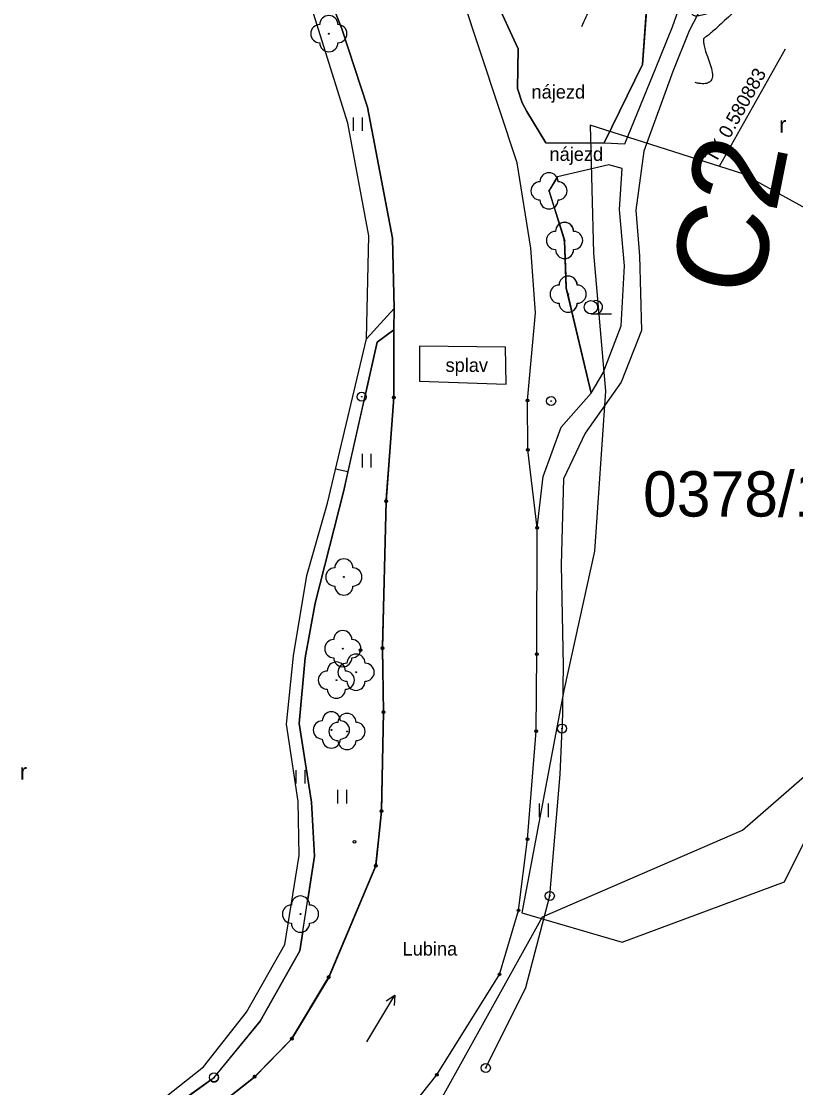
# Model space of a CAD drawing. Extents: x -495905 to -478420, y -1113297 to -1107716.
# Drawn here: x -479902.8 to -479732, y -1113039.8 to -1112804.5 of the extents above; entities that cross this region are included whole.
import ezdxf

# ---------------------------------------------------------------- set-up
doc = ezdxf.new("R2010")
doc.units = 0
for name, color, linetype in [('01_OBVOD PÚ', 7, 'Continuous'), ('03_PC_POPIS_NÁVRH', 7, 'Continuous'), ('2D_VRSTEVNICE', 7, 'Continuous'), ('C1_HLBODY', 7, 'Continuous'), ('LES', 7, 'Continuous'), ('ODVODNĚNÍ PLOŠNÉ', 7, 'Continuous'), ('ttp', 7, 'Continuous'), ('VODNÍ PLOCHY', 7, 'Continuous'), ('zamereni', 7, 'Continuous'), ('ZELEN MIMO LES', 7, 'Continuous')]:
    doc.layers.add(name, color=color, linetype=linetype)

msp = doc.modelspace()

# ---------------------------------------------------------------- linework, layer by layer
at = {"layer": '01_OBVOD PÚ'}
for p, q in [((-479743.75, -1112982.94), (-479699.28, -1112944.18)), ((-479787.83, -1113002.09), (-479743.75, -1112982.94)), ((-479819.27, -1113058.49), (-479787.83, -1113002.09))]:
    msp.add_line(p, q, dxfattribs=at)
at = {"layer": '2D_VRSTEVNICE'}
msp.add_open_spline([(-479779.21, -1112805.64), (-479774.21, -1112793.95), (-479764.75, -1112799.47), (-479761.31, -1112798.4), (-479756.9, -1112799.26), (-479755.43, -1112802.25), (-479754.09, -1112803.87), (-479742.24, -1112799.27), (-479751.27, -1112807.72), (-479752.95, -1112808.46), (-479748.89, -1112819.29), (-479754.17, -1112818.02)], degree=2, dxfattribs=at)
at = {"layer": 'C1_HLBODY'}
msp.add_line((-479748.79, -1112836.44), (-479734.23, -1112810.56), dxfattribs=at)
at = {"layer": 'LES'}
msp.add_lwpolyline([(-479793.4, -1112819.34), (-479792.36, -1112822.48), (-479791.32, -1112824.4), (-479787.12, -1112831.28), (-479774.26, -1112831.27), (-479765.8, -1112814.02), (-479764, -1112789.16), (-479780.51, -1112778.89), (-479801.38, -1112760.94), (-479808.6, -1112765.22), (-479805.63, -1112778.89), (-479798.47, -1112799.15), (-479793.23, -1112810.53), (-479793.4, -1112819.34)], dxfattribs=at)
at = {"layer": 'ODVODNĚNÍ PLOŠNÉ'}
msp.add_lwpolyline([(-479683.61, -1112915.65), (-479661.72, -1112895.14), (-479684.24, -1112872.6), (-479710.81, -1112856.27), (-479743.67, -1112838.16), (-479777.32, -1112827.4), (-479776.63, -1112855.68), (-479773.99, -1112886.08), (-479776.37, -1112921.37), (-479783.15, -1112952.16), (-479792.42, -1113001.18), (-479770.3, -1113007.66), (-479734.44, -1112994.33), (-479722.04, -1112969.36), (-479703.5, -1112937), (-479683.61, -1112915.65)], dxfattribs=at)
at = {"layer": 'ttp'}
for points in [[(-479820.63, -1112887.19), (-479820.64, -1112872.55), (-479824.31, -1112875.28), (-479826.9, -1112886.76)], [(-479827.23, -1112888.2), (-479830.77, -1112903.89), (-479831.7, -1112908.03), (-479837.98, -1112932.89), (-479840.23, -1112944.95), (-479841.52, -1112959.4), (-479838.78, -1112976.76), (-479838.16, -1112988.67), (-479839.63, -1112998.27)], [(-479822.33, -1112910.06), (-479820.65, -1112887.79)], [(-479823.14, -1112942.48), (-479822.36, -1112910.66)], [(-479822.92, -1112956.58), (-479823.14, -1112943.08)], [(-479823.36, -1112978.44), (-479822.92, -1112957.18)], [(-479824.58, -1112990.49), (-479823.4, -1112979.04)], [(-479834.9, -1113015.13), (-479824.73, -1112991.07)], [(-479840.72, -1113005.39), (-479841.36, -1113009.56), (-479850.14, -1113025.11), (-479859.67, -1113036.71)], [(-479842.98, -1113028.71), (-479835.17, -1113015.67)], [(-479851.13, -1113037.12), (-479843.34, -1113029.18)], [(-479861.12, -1113038.07), (-479865.7, -1113041.41), (-479866.7, -1113042.14), (-479867.26, -1113042.55)], [(-479862.42, -1113046.07), (-479851.58, -1113037.52)]]:
    msp.add_lwpolyline(points, dxfattribs=at)
for centre, radius, start, end in [((-479827.72, -1112887.33), 1, 299.6597, 0), ((-479827.72, -1112887.33), 1, 0, 34.9088), ((-479820.63, -1112887.49), 0.3, 90.0384, 180), ((-479820.63, -1112887.49), 0.3, 180, 265.699), ((-479822.35, -1112910.36), 0.3, 85.699, 180), ((-479822.35, -1112910.36), 0.3, 180, 268.5864), ((-479823.15, -1112942.78), 0.3, 88.5864, 180), ((-479823.15, -1112942.78), 0.3, 180, 270.9752), ((-479822.91, -1112956.88), 0.3, 90.9752, 180), ((-479822.91, -1112956.88), 0.3, 180, 268.7945), ((-479823.37, -1112978.74), 0.3, 88.7945, 180), ((-479823.37, -1112978.74), 0.3, 180, 264.1247), ((-479824.61, -1112990.79), 0.3, 84.1247, 180), ((-479824.61, -1112990.79), 0.3, 180, 247.08), ((-479841.24, -1112999.46), 2, 0, 36.4332), ((-479839.24, -1113001.46), 2, 270, 90), ((-479841.24, -1113003.46), 2, 285.0264, 0), ((-479835.02, -1113015.41), 0.3, 67.08, 180), ((-479835.02, -1113015.41), 0.3, 180, 239.1171), ((-479843.13, -1113028.97), 0.3, 59.1171, 180), ((-479843.13, -1113028.97), 0.3, 180, 225.5187), ((-479860.31, -1113037.48), 1, 216.0856, 0), ((-479860.31, -1113037.48), 1, 0, 50.5747), ((-479851.34, -1113037.33), 0.3, 45.5187, 180), ((-479851.34, -1113037.33), 0.3, 180, 218.2667)]:
    msp.add_arc(centre, radius, start, end, dxfattribs=at)
at = {"layer": 'VODNÍ PLOCHY'}
for points in [[(-479819.93, -1113047.96), (-479811.19, -1113036.94), (-479797.35, -1113014.75), (-479793.16, -1113000.63), (-479791.14, -1112984.9), (-479789.25, -1112961.08), (-479789.12, -1112944.1), (-479789.01, -1112916.22), (-479791.07, -1112899.05), (-479791.15, -1112888.15), (-479789.37, -1112868.83), (-479790.42, -1112854.52), (-479793.43, -1112835.75), (-479809.66, -1112786.6)], [(-479838.32, -1112790.38), (-479832.08, -1112806.18), (-479826.47, -1112823.42), (-479820.95, -1112852.35), (-479820.57, -1112867.83), (-479820.64, -1112872.55), (-479820.63, -1112887.49), (-479822.35, -1112910.36), (-479823.15, -1112942.78), (-479822.91, -1112956.88), (-479823.37, -1112978.74), (-479824.61, -1112990.79), (-479835.02, -1113015.41), (-479843.13, -1113028.97), (-479851.34, -1113037.33), (-479864.03, -1113047.34)]]:
    msp.add_lwpolyline(points, dxfattribs=at)
at = {"layer": 'zamereni'}
for p, q in [((-479793.43, -1112835.75), (-479809.66, -1112786.6)), ((-479764, -1112789.16), (-479765.8, -1112814.02)), ((-479832.08, -1112806.18), (-479838.32, -1112790.38)), ((-479830.79, -1112826.97), (-479841.6, -1112792.31)), ((-479759.17, -1112805.73), (-479755.31, -1112794.71)), ((-479749.21, -1112794.39), (-479755.5, -1112806.62)), ((-479793.23, -1112810.53), (-479798.47, -1112799.15)), ((-479762.79, -1112814.58), (-479759.17, -1112805.73)), ((-479834.98, -1112807.23), (-479834.98, -1112807.23)), ((-479826.47, -1112823.42), (-479832.08, -1112806.18)), ((-479755.5, -1112806.62), (-479759.07, -1112815.54)), ((-479793.4, -1112819.34), (-479793.23, -1112810.53)), ((-479765.8, -1112814.02), (-479774.26, -1112831.27)), ((-479769.73, -1112831.52), (-479762.79, -1112814.58)), ((-479759.07, -1112815.54), (-479765.5, -1112833.14)), ((-479792.36, -1112822.48), (-479793.4, -1112819.34)), ((-479820.95, -1112852.35), (-479826.47, -1112823.42)), ((-479791.32, -1112824.4), (-479792.36, -1112822.48)), ((-479787.12, -1112831.28), (-479791.32, -1112824.4)), ((-479826.17, -1112851.81), (-479830.79, -1112826.97)), ((-479829.58, -1112825.69), (-479829.58, -1112828.69)), ((-479827.54, -1112828.69), (-479827.54, -1112825.69)), ((-479787.12, -1112831.28), (-479774.26, -1112831.27)), ((-479774.26, -1112831.27), (-479769.73, -1112831.52)), ((-479765.5, -1112833.14), (-479767.27, -1112846.16)), ((-479790.42, -1112854.52), (-479793.43, -1112835.75)), ((-479773.21, -1112836.19), (-479784.54, -1112838.77)), ((-479770.31, -1112836.94), (-479773.21, -1112836.19)), ((-479786.42, -1112841.9), (-479784.54, -1112838.77)), ((-479770.85, -1112846.01), (-479770.31, -1112836.94)), ((-479786.42, -1112841.9), (-479786.42, -1112841.9)), ((-479782.99, -1112852.84), (-479786.42, -1112841.9)), ((-479769.75, -1112858.47), (-479770.85, -1112846.01)), ((-479767.27, -1112846.16), (-479766.49, -1112856.25)), ((-479826.65, -1112874.51), (-479826.17, -1112851.81)), ((-479820.57, -1112867.83), (-479820.95, -1112852.35)), ((-479782.99, -1112852.84), (-479782.99, -1112852.84)), ((-479782.61, -1112863.4), (-479782.99, -1112852.84)), ((-479789.37, -1112868.83), (-479790.42, -1112854.52)), ((-479766.49, -1112856.25), (-479766.02, -1112872.74)), ((-479770.47, -1112871.7), (-479769.75, -1112858.47)), ((-479777.14, -1112886.53), (-479782.61, -1112863.4)), ((-479782.2, -1112864.69), (-479782.2, -1112864.69)), ((-479826.65, -1112874.51), (-479820.57, -1112867.83)), ((-479820.64, -1112872.55), (-479820.57, -1112867.83)), ((-479791.15, -1112888.15), (-479789.37, -1112868.83)), ((-479777.17, -1112869.04), (-479772.64, -1112869.04)), ((-479774.47, -1112882.07), (-479770.47, -1112871.7)), ((-479824.31, -1112875.28), (-479820.64, -1112872.55)), ((-479820.63, -1112887.49), (-479820.64, -1112872.55)), ((-479766.02, -1112872.74), (-479770.49, -1112884.07)), ((-479835.29, -1112910.79), (-479826.65, -1112874.51)), ((-479831.7, -1112908.03), (-479824.31, -1112875.28)), ((-479795.98, -1112876.41), (-479815.02, -1112876.18)), ((-479815.02, -1112876.18), (-479814.95, -1112883.88)), ((-479795.9, -1112884.57), (-479795.98, -1112876.41)), ((-479777.14, -1112886.53), (-479774.47, -1112882.07)), ((-479814.95, -1112883.88), (-479795.9, -1112884.57)), ((-479770.49, -1112884.07), (-479778.48, -1112895.35)), ((-479822.35, -1112910.36), (-479820.63, -1112887.49)), ((-479791.07, -1112899.05), (-479791.15, -1112888.15)), ((-479783.75, -1112894.03), (-479777.14, -1112886.53)), ((-479787.69, -1112904.89), (-479783.75, -1112894.03)), ((-479778.48, -1112895.35), (-479783.25, -1112905.45)), ((-479827.65, -1112899.95), (-479827.65, -1112902.95)), ((-479825.61, -1112902.95), (-479825.61, -1112899.95)), ((-479789.01, -1112916.22), (-479791.07, -1112899.05)), ((-479830.77, -1112903.89), (-479833.53, -1112903.27)), ((-479789.01, -1112916.22), (-479787.69, -1112904.89)), ((-479783.25, -1112905.45), (-479783.74, -1112924.42)), ((-479837.98, -1112932.89), (-479831.7, -1112908.03)), ((-479839.82, -1112926.79), (-479835.29, -1112910.79)), ((-479823.15, -1112942.78), (-479822.35, -1112910.36)), ((-479789.12, -1112944.1), (-479789.01, -1112916.22)), ((-479783.74, -1112924.42), (-479783.29, -1112946.72)), ((-479842.79, -1112944.46), (-479839.82, -1112926.79)), ((-479831.67, -1112927.08), (-479831.67, -1112927.08)), ((-479840.23, -1112944.95), (-479837.98, -1112932.89)), ((-479844.32, -1112959.56), (-479842.79, -1112944.46)), ((-479831.9, -1112942.9), (-479831.9, -1112942.9)), ((-479822.91, -1112956.88), (-479823.15, -1112942.78)), ((-479789.25, -1112961.08), (-479789.12, -1112944.1)), ((-479841.52, -1112959.4), (-479840.23, -1112944.95)), ((-479783.29, -1112946.72), (-479783.54, -1112960.52)), ((-479828.98, -1112948.1), (-479828.98, -1112948.1)), ((-479833.32, -1112949.84), (-479833.32, -1112949.84)), ((-479823.37, -1112978.74), (-479822.91, -1112956.88)), ((-479841.75, -1112976.62), (-479844.32, -1112959.56)), ((-479838.78, -1112976.76), (-479841.52, -1112959.4)), ((-479834.42, -1112960.83), (-479834.42, -1112960.83)), ((-479830.97, -1112961.17), (-479830.97, -1112961.17)), ((-479791.14, -1112984.9), (-479789.25, -1112961.08)), ((-479783.99, -1112970.63), (-479783.54, -1112960.52)), ((-479842.23, -1112969.67), (-479842.23, -1112972.67)), ((-479840.19, -1112972.67), (-479840.19, -1112969.67)), ((-479786.24, -1112997.44), (-479783.99, -1112970.63)), ((-479833.08, -1112974.04), (-479833.08, -1112977.04)), ((-479831.04, -1112977.04), (-479831.04, -1112974.04)), ((-479841.5, -1112988.55), (-479841.75, -1112976.62)), ((-479838.16, -1112988.67), (-479838.78, -1112976.76)), ((-479788.57, -1112977.04), (-479788.57, -1112980.04)), ((-479786.53, -1112980.04), (-479786.53, -1112977.04)), ((-479824.61, -1112990.79), (-479823.37, -1112978.74)), ((-479793.16, -1113000.63), (-479791.14, -1112984.9)), ((-479844.69, -1113008.18), (-479841.5, -1112988.55)), ((-479841.36, -1113009.56), (-479838.16, -1112988.67)), ((-479835.02, -1113015.41), (-479824.61, -1112990.79)), ((-479791.55, -1113017.64), (-479786.24, -1112997.44)), ((-479797.35, -1113014.75), (-479793.16, -1113000.63)), ((-479841.24, -1113001.46), (-479841.24, -1113001.46)), ((-479853.18, -1113023.11), (-479844.69, -1113008.18)), ((-479850.14, -1113025.11), (-479841.36, -1113009.56)), ((-479811.19, -1113036.94), (-479797.35, -1113014.75)), ((-479843.13, -1113028.97), (-479835.02, -1113015.41)), ((-479800.36, -1113035.4), (-479791.55, -1113017.64)), ((-479826.59, -1113029.67), (-479820.43, -1113019.37)), ((-479862.63, -1113035.13), (-479853.18, -1113023.11)), ((-479860.31, -1113037.48), (-479850.14, -1113025.11)), ((-479851.34, -1113037.33), (-479843.13, -1113028.97)), ((-479874.6, -1113044.66), (-479862.63, -1113035.13)), ((-479873.18, -1113046.86), (-479860.31, -1113037.48)), ((-479864.03, -1113047.34), (-479851.34, -1113037.33)), ((-479819.93, -1113047.96), (-479811.19, -1113036.94))]:
    msp.add_line(p, q, dxfattribs=at)
msp.add_lwpolyline([(-479822.32, -1113020.57), (-479820.43, -1113019.37), (-479820.6, -1113021.6)], dxfattribs=at)
for centre, radius in [((-479834.98, -1112807.23), 0.1), ((-479786.42, -1112841.9), 0.1), ((-479782.99, -1112852.84), 0.1), ((-479782.2, -1112864.69), 0.1), ((-479777.17, -1112867.57), 1.47), ((-479827.72, -1112887.33), 1), ((-479827.72, -1112887.33), 0.0655), ((-479820.63, -1112887.49), 0.3), ((-479791.15, -1112888.15), 0.3), ((-479785.95, -1112888.28), 1), ((-479785.95, -1112888.28), 0.0655), ((-479791.07, -1112899.05), 0.3), ((-479822.35, -1112910.36), 0.3), ((-479789.01, -1112916.22), 0.3), ((-479831.67, -1112927.08), 0.1), ((-479831.9, -1112942.9), 0.1), ((-479827.97, -1112943.25), 0.3), ((-479823.15, -1112942.78), 0.3), ((-479789.12, -1112944.1), 0.3), ((-479828.98, -1112948.1), 0.1), ((-479833.32, -1112949.84), 0.1), ((-479822.91, -1112956.88), 0.3), ((-479834.42, -1112960.83), 0.1), ((-479830.97, -1112961.17), 0.1), ((-479789.25, -1112961.08), 0.3), ((-479783.54, -1112960.52), 1), ((-479783.54, -1112960.52), 0.0655), ((-479823.37, -1112978.74), 0.3), ((-479791.14, -1112984.9), 0.3), ((-479829.31, -1112985.49), 0.3), ((-479824.61, -1112990.79), 0.3), ((-479786.24, -1112997.44), 1), ((-479786.24, -1112997.44), 0.0655), ((-479793.16, -1113000.63), 0.3), ((-479841.24, -1113001.46), 0.1), ((-479835.02, -1113015.41), 0.3), ((-479797.35, -1113014.75), 0.3), ((-479843.13, -1113028.97), 0.3), ((-479860.31, -1113037.48), 1), ((-479800.36, -1113035.4), 1), ((-479800.36, -1113035.4), 0.0655), ((-479860.31, -1113037.48), 0.0655), ((-479851.34, -1113037.33), 0.3), ((-479811.19, -1113036.94), 0.3)]:
    msp.add_circle(centre, radius, dxfattribs=at)
for centre, radius, start, end in [((-479834.98, -1112805.23), 2, 0, 180), ((-479836.98, -1112807.23), 2, 90, 270), ((-479832.98, -1112807.23), 2, 270, 90), ((-479834.98, -1112809.23), 2, 180, 0), ((-479786.42, -1112839.9), 2, 0, 180), ((-479788.42, -1112841.9), 2, 90, 270), ((-479784.42, -1112841.9), 2, 270, 90), ((-479786.42, -1112843.9), 2, 180, 0), ((-479782.99, -1112850.84), 2, 0, 180), ((-479784.99, -1112852.84), 2, 90, 270), ((-479780.99, -1112852.84), 2, 270, 90), ((-479782.99, -1112854.84), 2, 180, 0), ((-479782.2, -1112862.69), 2, 0, 180), ((-479784.2, -1112864.69), 2, 90, 270), ((-479780.2, -1112864.69), 2, 270, 90), ((-479782.2, -1112866.69), 2, 180, 0), ((-479776.1, -1112867.57), 1.47, 270, 111.324), ((-479831.67, -1112925.08), 2, 0, 180), ((-479833.67, -1112927.08), 2, 90, 270), ((-479829.67, -1112927.08), 2, 270, 90), ((-479831.67, -1112929.08), 2, 180, 0), ((-479831.9, -1112940.9), 2, 0, 180), ((-479833.9, -1112942.9), 2, 90, 270), ((-479829.9, -1112942.9), 2, 270, 90), ((-479828.98, -1112946.1), 2, 0, 180), ((-479833.32, -1112947.84), 2, 0, 180), ((-479831.9, -1112944.9), 2, 180, 0), ((-479830.98, -1112948.1), 2, 90, 270), ((-479826.98, -1112948.1), 2, 270, 90), ((-479835.32, -1112949.84), 2, 90, 270), ((-479831.32, -1112949.84), 2, 270, 90), ((-479833.32, -1112951.84), 2, 180, 0), ((-479828.98, -1112950.1), 2, 180, 0), ((-479836.42, -1112960.83), 2, 90, 270), ((-479834.42, -1112958.83), 2, 0, 180), ((-479830.97, -1112959.17), 2, 0, 180), ((-479832.42, -1112960.83), 2, 270, 90), ((-479832.97, -1112961.17), 2, 90, 270), ((-479828.97, -1112961.17), 2, 270, 90), ((-479834.42, -1112962.83), 2, 180, 0), ((-479830.97, -1112963.17), 2, 180, 0), ((-479841.24, -1112999.46), 2, 0, 180), ((-479843.24, -1113001.46), 2, 90, 270), ((-479839.24, -1113001.46), 2, 270, 90), ((-479841.24, -1113003.46), 2, 180, 0)]:
    msp.add_arc(centre, radius, start, end, dxfattribs=at)
at = {"layer": 'ZELEN MIMO LES'}
for points in [[(-479781.4, -1112868.52), (-479777.14, -1112886.53), (-479774.47, -1112882.07), (-479770.47, -1112871.7), (-479769.75, -1112858.47), (-479770.85, -1112846.01), (-479770.31, -1112836.94), (-479773.21, -1112836.19), (-479784.54, -1112838.77), (-479784.65, -1112838.96)], [(-479784.65, -1112838.96), (-479786.37, -1112841.81)], [(-479786.39, -1112842), (-479785.28, -1112845.54)], [(-479785.28, -1112845.54), (-479784.13, -1112849.2)], [(-479784.13, -1112849.2), (-479783.02, -1112852.74)], [(-479782.99, -1112852.94), (-479782.85, -1112856.83)], [(-479782.85, -1112856.83), (-479782.71, -1112860.75)], [(-479782.71, -1112860.75), (-479782.61, -1112863.4), (-479782.3, -1112864.69)], [(-479782.3, -1112864.69), (-479781.4, -1112868.52)]]:
    msp.add_lwpolyline(points, dxfattribs=at)
for centre, radius, start, end in [((-479786.42, -1112839.9), 2, 0, 28.0187), ((-479786.42, -1112839.9), 2, 0, 28.0187), ((-479784.42, -1112841.9), 2, 270, 90), ((-479784.42, -1112841.9), 2, 270, 90), ((-479786.42, -1112841.9), 0.1, 287.4077, 0), ((-479786.42, -1112841.9), 0.1, 0, 59.0093), ((-479786.42, -1112843.9), 2, 304.8154, 0), ((-479786.42, -1112843.9), 2, 304.8154, 0), ((-479782.99, -1112850.84), 2, 0, 124.8154), ((-479782.99, -1112850.84), 2, 0, 124.8154), ((-479782.99, -1112852.84), 0.1, 0, 107.4077), ((-479782.99, -1112852.84), 0.1, 272.0609, 0), ((-479780.99, -1112852.84), 2, 270, 90), ((-479780.99, -1112852.84), 2, 270, 90), ((-479782.99, -1112854.84), 2, 274.1218, 0), ((-479782.99, -1112854.84), 2, 274.1218, 0), ((-479782.2, -1112862.69), 2, 0, 104.631), ((-479782.2, -1112862.69), 2, 0, 104.631), ((-479782.2, -1112864.69), 0.1, 0, 180), ((-479782.2, -1112864.69), 0.1, 180, 0), ((-479780.2, -1112864.69), 2, 270, 90), ((-479780.2, -1112864.69), 2, 270, 90), ((-479782.2, -1112866.69), 2, 293.6219, 0), ((-479782.2, -1112866.69), 2, 293.6219, 0)]:
    msp.add_arc(centre, radius, start, end, dxfattribs=at)

# ---------------------------------------------------------------- texts
at = {"layer": '03_PC_POPIS_NÁVRH'}
msp.add_text('C2', height=20, rotation=78.6539, dxfattribs=at).set_placement((-479740.22, -1112865.95))
at = {"layer": 'C1_HLBODY'}
msp.add_text('TK 0.580883', height=2.999, rotation=60.6378, dxfattribs=at).set_placement((-479749.66, -1112835.95))
at = {"layer": 'ODVODNĚNÍ PLOŠNÉ'}
msp.add_text('0378/1986', height=10, dxfattribs=at).set_placement((-479765.67, -1112913.76))
at = {"layer": 'zamereni'}
for s, height, p in [('nájezd', 3, (-479790.28, -1112821.55)), ('r', 3.6, (-479735.65, -1112829.08)), ('nájezd', 3, (-479786.31, -1112835.28)), ('splav', 3, (-479809.24, -1112881.84)), ('r', 3.6, (-479903.13, -1112971.81)), ('Lubina', 3, (-479818.72, -1113010.6))]:
    msp.add_text(s, height=height, dxfattribs=at).set_placement(p)

doc.saveas('drawing.dxf')
